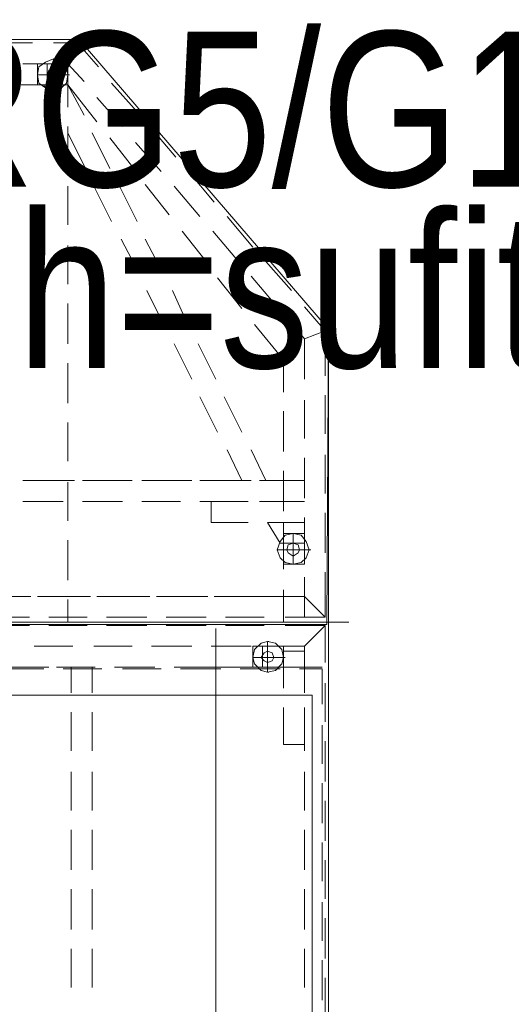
# Model space of a CAD drawing. Header units: millimetres. Extents: x -1465 to 393277, y -3788 to 454312.
# Tile 553 of 656: x 369899 to 370533, y 77598 to 78867. Entities that reach past the tile are written whole.
import ezdxf

# ---------------------------------------------------------------- set-up
doc = ezdxf.new("R2010")
doc.units = ezdxf.units.MM
doc.layers.add('2D - Rysunki i Obrazki', color=8, linetype='Continuous')
doc.layers.add('\xa0♦EL - Gniazda (opis)', color=1, linetype='Continuous', lineweight=18)
doc.styles.add('Arial Narrow', font='ARIALN.TTF')

msp = doc.modelspace()

# ---------------------------------------------------------------- linework, layer by layer
at = {"layer": '2D - Rysunki i Obrazki', "color": 8, "linetype": 'Continuous', "lineweight": 13, "ltscale": 100, "flags": 128}
for points in [[(370295, 78087.6), (368795, 78087.6), (368798.1, 78468.1), (369121.6, 78841.3), (369975.9, 78841.3), (370297.3, 78468.1)], [(368798.1, 78090.7), (368798.1, 78468.1), (369121.6, 78841.3), (369975.9, 78841.3), (370297.3, 78468.1), (370297.3, 78090.7)], [(368798.1, 78090.7), (368798.1, 78468.1), (369121.6, 78841.3), (369975.9, 78841.3), (370297.3, 78468.1), (370297.3, 78090.7)], [(368798.1, 78090.7), (368798.1, 78468.1), (369121.6, 78841.3), (369975.9, 78841.3), (370297.3, 78468.1), (370297.3, 78090.7)], [(368798.1, 78090.7), (368798.1, 78468.1), (369121.6, 78841.3), (369975.9, 78841.3), (370297.3, 78468.1), (370297.3, 78090.7)], [(368798.1, 78090.7), (368798.1, 78468.1), (369121.6, 78841.3), (369975.9, 78841.3), (370297.3, 78468.1), (370297.3, 78090.7)], [(368798.1, 78090.7), (368798.1, 78468.1), (369121.6, 78841.3), (369975.9, 78841.3), (370297.3, 78468.1), (370297.3, 78090.7)], [(369921.9, 78810.2), (369921.9, 78783.2), (369961.3, 78783.2), (369961.3, 78810.2)], [(369942.7, 78787.4), (369946.8, 78789.5), (369951, 78795.7), (369946.8, 78801.9), (369942.7, 78804), (369936.5, 78801.9), (369934.4, 78795.7), (369936.5, 78789.5)], [(369961.3, 78783.2), (369961.3, 78810.2)], [(370266.1, 78204.7), (370239.2, 78204.7), (370239.2, 78165.3), (370266.1, 78165.3)], [(370243.3, 78184), (370245.4, 78179.8), (370251.6, 78175.7), (370257.9, 78179.8), (370259.9, 78184), (370257.9, 78190.2), (370251.6, 78192.3), (370245.4, 78190.2)], [(370239.2, 78165.3), (370266.1, 78165.3)], [(370297.3, 78090.7), (370297.3, 76817.5), (369548.7, 76817.5), (369548.7, 78090.7)], [(370297.3, 78090.7), (370297.3, 76817.5), (369548.7, 76817.5), (369548.7, 78090.7)], [(370297.3, 76817.5), (370297.3, 78090.7), (369548.7, 78090.7), (369548.7, 76817.5)], [(370297.3, 78090.7), (370297.3, 76817.5), (369548.7, 76817.5), (369548.7, 78090.7)], [(370297.3, 78090.7), (370297.3, 76817.5), (369548.7, 76817.5), (369548.7, 78090.7)], [(370297.3, 76817.5), (370297.3, 78090.7), (369548.7, 78090.7), (369548.7, 76817.5)], [(370297.3, 78090.7), (370297.3, 76817.5), (369548.7, 76817.5), (369548.7, 78090.7)], [(370199.8, 78059.6), (370199.8, 78032.6), (370239.2, 78032.6), (370239.2, 78059.6)], [(370218.5, 78038.8), (370224.7, 78040.9), (370226.8, 78045.1), (370224.7, 78051.3), (370218.5, 78053.4), (370214.3, 78051.3), (370210.2, 78045.1), (370214.3, 78040.9)], [(370212.2, 78059.6), (370212.2, 78032.6), (370239.2, 78032.6), (370239.2, 78059.6)], [(370239.2, 78032.6), (370239.2, 78059.6)], [(370276.1, 77996.4), (370276.1, 76796.4), (369526.1, 76796.4), (369526.1, 77996.4)]]:
    msp.add_lwpolyline(points, close=True, dxfattribs=at)
for points in [[(369915.7, 78837.2), (369866, 78837.2)], [(369921.9, 78810.2), (369961.3, 78810.2), (369973.8, 78837.2)], [(369973.8, 78837.2), (369942.7, 78837.2)], [(370000.7, 78806), (369973.8, 78837.2)], [(369921.9, 78795.7), (369942.7, 78795.7), (369942.7, 78816.4)], [(369942.7, 78816.4), (369932.3, 78812.3), (369924, 78806), (369921.9, 78795.7), (369924, 78785.3)], [(369942.7, 78816.4), (369953, 78812.3), (369959.3, 78806), (369961.3, 78795.7), (369959.3, 78785.3)], [(369942.7, 78816.4), (369953, 78812.3), (369959.3, 78806), (369961.3, 78795.7), (369959.3, 78785.3)], [(369942.7, 78816.4), (369944.8, 78816.4)], [(369961.3, 78810.2), (369903.3, 78810.2)], [(369961.3, 78810.2), (369921.9, 78810.2), (369921.9, 78783.2), (369961.3, 78783.2)], [(369942.7, 78774.9), (369932.3, 78779.1), (369924, 78785.3), (369921.9, 78795.7), (369924, 78806)], [(369942.7, 78774.9), (369932.3, 78779.1), (369924, 78785.3), (369921.9, 78795.7), (369924, 78806)], [(369934.4, 78783.2), (369934.4, 78810.2)], [(369942.7, 78774.9), (369953, 78779.1), (369959.3, 78785.3), (369961.3, 78795.7), (369959.3, 78806)], [(369961.3, 78810.2), (369961.3, 78783.2)], [(369982.1, 78787.4), (369961.3, 78810.2)], [(369921.9, 78795.7), (369924, 78795.7)], [(369942.7, 78795.7), (369944.8, 78795.7)], [(369961.3, 78795.7), (369942.7, 78795.7), (369942.7, 78774.9)], [(369942.7, 78795.7), (369944.8, 78795.7)], [(369961.3, 78795.7), (369963.4, 78795.7)], [(369901.2, 78783.2), (369957.2, 78783.2)], [(369961.3, 78783.2), (369921.9, 78783.2)], [(369948.9, 78743.8), (369930.2, 78783.2)], [(369961.3, 78783.2), (369982.1, 78743.8)], [(369998.7, 78735.5), (369961.3, 78783.2)], [(369961.3, 78783.2), (369961.3, 78754.2)], [(370050.5, 78748), (370017.3, 78785.3)], [(369942.7, 78774.9), (369944.8, 78774.9)], [(369942.7, 78774.9), (369944.8, 78774.9)], [(370031.8, 78729.3), (369998.7, 78766.7)], [(369961.3, 78729.3), (369961.3, 78677.5)], [(370100.3, 78689.9), (370067.1, 78729.3)], [(369984.1, 78675.4), (369961.3, 78721)], [(369992.4, 78721), (370015.3, 78675.4)], [(370046.4, 78675.4), (370015.3, 78714.8)], [(370081.6, 78671.3), (370048.4, 78708.6)], [(370150, 78631.9), (370116.9, 78671.3)], [(369961.3, 78652.6), (369961.3, 78602.8)], [(370017.3, 78607), (369994.5, 78652.6)], [(370027.7, 78652.6), (370050.5, 78607)], [(370092, 78615.3), (370060.9, 78654.7)], [(370131.4, 78613.2), (370098.2, 78652.6)], [(370199.8, 78573.8), (370166.6, 78613.2)], [(370139.7, 78555.2), (370108.6, 78594.5)], [(370181.1, 78555.2), (370148, 78594.5)], [(369961.3, 78575.9), (369961.3, 78526.1)], [(370052.6, 78540.6), (370029.8, 78584.2)], [(370060.9, 78584.2), (370083.7, 78540.6)], [(370249.6, 78517.8), (370216.4, 78555.2)], [(370185.3, 78495), (370154.2, 78534.4)], [(370230.9, 78497.1), (370197.7, 78536.5)], [(370085.8, 78472.2), (370062.9, 78517.8)], [(370096.1, 78517.8), (370116.9, 78472.2)], [(369961.3, 78501.2), (369961.3, 78449.4)], [(370293.1, 78466), (370266.1, 78497.1)], [(370239.2, 78387.2), (370239.2, 78428.7), (370201.9, 78474.3)], [(370266.1, 78455.6), (370247.5, 78478.4)], [(370266.1, 78455.6), (370293.1, 78466)], [(370293.1, 78407.9), (370293.1, 78466)], [(370121, 78403.8), (370098.2, 78449.4)], [(370129.3, 78449.4), (370152.1, 78403.8)], [(370266.1, 78403.8), (370266.1, 78455.6)], [(369961.3, 78424.5), (369961.3, 78372.7)], [(370293.1, 78333.3), (370293.1, 78383)], [(370154.2, 78335.4), (370131.4, 78381)], [(370162.5, 78381), (370185.3, 78335.4)], [(370266.1, 78327.1), (370266.1, 78376.8)], [(370239.2, 78310.5), (370239.2, 78362.3)], [(369961.3, 78347.8), (369961.3, 78298)], [(370185.3, 78273.2), (370166.6, 78312.5)], [(370197.7, 78312.5), (370216.4, 78273.2)], [(370293.1, 78256.6), (370293.1, 78306.3)], [(370266.1, 78250.3), (370266.1, 78302.2)], [(370239.2, 78233.8), (370239.2, 78285.6)], [(369955.1, 78273.2), (369903.3, 78273.2)], [(369917.8, 78273.2), (369969.6, 78273.2)], [(369961.3, 78271.1), (369961.3, 78221.3)], [(370031.8, 78273.2), (369980, 78273.2)], [(369994.5, 78273.2), (370044.3, 78273.2)], [(370106.5, 78273.2), (370056.7, 78273.2)], [(370071.2, 78273.2), (370121, 78273.2)], [(370183.2, 78273.2), (370131.4, 78273.2)], [(370145.9, 78273.2), (370197.7, 78273.2)], [(370266.1, 78273.2), (370208.1, 78273.2)], [(370222.6, 78273.2), (370266.1, 78273.2)], [(369955.1, 78246.2), (369903.3, 78246.2)], [(369903.3, 78246.2), (369955.1, 78246.2)], [(370031.8, 78246.2), (369980, 78246.2)], [(369980, 78246.2), (370031.8, 78246.2)], [(370106.5, 78246.2), (370056.7, 78246.2)], [(370056.7, 78246.2), (370106.5, 78246.2)], [(370183.2, 78246.2), (370131.4, 78246.2)], [(370131.4, 78246.2), (370183.2, 78246.2)], [(370145.9, 78246.2), (370145.9, 78219.2), (370193.6, 78219.2)], [(370193.6, 78246.2), (370145.9, 78246.2)], [(370266.1, 78246.2), (370208.1, 78246.2)], [(370208.1, 78246.2), (370239.2, 78246.2)], [(370266.1, 78246.2), (370218.5, 78246.2)], [(370293.1, 78179.8), (370293.1, 78231.7)], [(370235, 78192.3), (370218.5, 78219.2)], [(370218.5, 78219.2), (370266.1, 78219.2)], [(370239.2, 78192.3), (370239.2, 78219.2)], [(370266.1, 78173.6), (370266.1, 78225.5)], [(370230.9, 78184), (370235, 78194.4), (370241.3, 78202.7), (370251.6, 78204.7), (370262, 78202.7)], [(370230.9, 78184), (370235, 78194.4), (370241.3, 78202.7), (370251.6, 78204.7), (370262, 78202.7)], [(370239.2, 78159.1), (370239.2, 78208.9)], [(370266.1, 78165.3), (370266.1, 78204.7), (370239.2, 78204.7), (370239.2, 78165.3)], [(370272.4, 78184), (370268.2, 78194.4), (370262, 78202.7), (370251.6, 78204.7), (370241.3, 78202.7)], [(370251.6, 78204.7), (370253.7, 78204.7)], [(370251.6, 78204.7), (370251.6, 78184), (370272.4, 78184)], [(369961.3, 78196.4), (369961.3, 78144.6)], [(370266.1, 78192.3), (370239.2, 78192.3), (370235, 78192.3)], [(370239.2, 78192.3), (370239.2, 78165.3)], [(370266.1, 78165.3), (370266.1, 78192.3)], [(370230.9, 78184), (370233, 78184)], [(370251.6, 78165.3), (370251.6, 78184), (370230.9, 78184)], [(370230.9, 78184), (370233, 78184)], [(370230.9, 78184), (370235, 78173.6), (370241.3, 78167.4), (370251.6, 78165.3), (370262, 78167.4)], [(370272.4, 78184), (370268.2, 78173.6), (370262, 78167.4), (370251.6, 78165.3), (370241.3, 78167.4)], [(370272.4, 78184), (370268.2, 78173.6), (370262, 78167.4), (370251.6, 78165.3), (370241.3, 78167.4)], [(370251.6, 78184), (370253.7, 78184)], [(370251.6, 78184), (370253.7, 78184)], [(370272.4, 78184), (370274.4, 78184)], [(370239.2, 78165.3), (370266.1, 78165.3)], [(370251.6, 78165.3), (370253.7, 78165.3)], [(370293.1, 78096.9), (370293.1, 78155)], [(370266.1, 78096.9), (370266.1, 78148.7)], [(370239.2, 78090.7), (370239.2, 78132.1)], [(369913.6, 78123.9), (369863.9, 78123.9)], [(369921.9, 78123.9), (369973.8, 78123.9)], [(369990.4, 78123.9), (369938.5, 78123.9)], [(369961.3, 78119.7), (369961.3, 78090.7)], [(369998.7, 78123.9), (370048.4, 78123.9)], [(370067.1, 78123.9), (370015.3, 78123.9)], [(370075.4, 78123.9), (370125.1, 78123.9)], [(370141.7, 78123.9), (370092, 78123.9)], [(370150, 78123.9), (370201.9, 78123.9)], [(370199.8, 78123.9), (370168.7, 78123.9)], [(370239.2, 78123.9), (370199.8, 78123.9)], [(370226.8, 78123.9), (370266.1, 78123.9)], [(370266.1, 78123.9), (370293.1, 78096.9)], [(370293.1, 78096.9), (370266.1, 78123.9)], [(369859.7, 78096.9), (369911.6, 78096.9)], [(369936.5, 78096.9), (369986.2, 78096.9)], [(370011.1, 78096.9), (370062.9, 78096.9)], [(370087.8, 78096.9), (370139.7, 78096.9)], [(370164.5, 78096.9), (370214.3, 78096.9)], [(370241.3, 78096.9), (370293.1, 78096.9), (370266.1, 78096.9)], [(370293.1, 78096.9), (370266.1, 78096.9)], [(370297.3, 78090.7), (370323.4, 78090.7)], [(370297.3, 78090.7), (370323.4, 78090.7)], [(369859.7, 78086.5), (369911.6, 78086.5)], [(369859.7, 78086.5), (369911.6, 78086.5)], [(369936.5, 78086.5), (369986.2, 78086.5)], [(369936.5, 78086.5), (369986.2, 78086.5)], [(370011.1, 78086.5), (370062.9, 78086.5)], [(370011.1, 78086.5), (370062.9, 78086.5)], [(370087.8, 78086.5), (370139.7, 78086.5)], [(370087.8, 78086.5), (370139.7, 78086.5)], [(370152.1, 78082.4), (370152.1, 77404.3)], [(370164.5, 78086.5), (370214.3, 78086.5)], [(370164.5, 78086.5), (370214.3, 78086.5)], [(370241.3, 78086.5), (370293.1, 78086.5)], [(370241.3, 78086.5), (370293.1, 78086.5)], [(370293.1, 78086.5), (370266.1, 78059.6)], [(370266.1, 78059.6), (370293.1, 78086.5)], [(370293.1, 78086.5), (370293.1, 78038.8)], [(370199.8, 78045.1), (370218.5, 78045.1), (370218.5, 78065.8)], [(370218.5, 78065.8), (370210.2, 78063.7), (370201.9, 78055.4), (370199.8, 78045.1), (370201.9, 78036.8)], [(370218.5, 78065.8), (370228.8, 78063.7), (370237.1, 78055.4), (370239.2, 78045.1), (370237.1, 78036.8)], [(370218.5, 78065.8), (370228.8, 78063.7), (370237.1, 78055.4), (370239.2, 78045.1), (370237.1, 78036.8)], [(370218.5, 78065.8), (370220.5, 78065.8)], [(369917.8, 78059.6), (369967.6, 78059.6)], [(369994.5, 78059.6), (370044.3, 78059.6)], [(370069.2, 78059.6), (370121, 78059.6)], [(370145.9, 78059.6), (370197.7, 78059.6)], [(370239.2, 78059.6), (370199.8, 78059.6), (370199.8, 78032.6), (370239.2, 78032.6)], [(370218.5, 78026.4), (370210.2, 78028.5), (370201.9, 78036.8), (370199.8, 78045.1), (370201.9, 78055.4)], [(370218.5, 78026.4), (370210.2, 78028.5), (370201.9, 78036.8), (370199.8, 78045.1), (370201.9, 78055.4)], [(370212.2, 78059.6), (370212.2, 78032.6)], [(370218.5, 78026.4), (370228.8, 78028.5), (370237.1, 78036.8), (370239.2, 78045.1), (370237.1, 78055.4)], [(370222.6, 78059.6), (370266.1, 78059.6)], [(370239.2, 78053.4), (370266.1, 78053.4)], [(370239.2, 78005.7), (370239.2, 78053.4)], [(370266.1, 77999.4), (370266.1, 78059.6)], [(370266.1, 78053.4), (370266.1, 78005.7)], [(370199.8, 78045.1), (370201.9, 78045.1)], [(370218.5, 78045.1), (370220.5, 78045.1)], [(370239.2, 78045.1), (370218.5, 78045.1), (370218.5, 78026.4)], [(370218.5, 78045.1), (370220.5, 78045.1)], [(370239.2, 78045.1), (370241.3, 78045.1)], [(369919.9, 78032.6), (369870.1, 78032.6)], [(369878.4, 78030.5), (369930.2, 78030.5)], [(369909.5, 78032.6), (369936.5, 78032.6)], [(369996.6, 78032.6), (369946.8, 78032.6)], [(369955.1, 78030.5), (370004.9, 78030.5)], [(369965.5, 77999.4), (369965.5, 78032.6)], [(369992.4, 78032.6), (369992.4, 77999.4)], [(370073.3, 78032.6), (370021.5, 78032.6)], [(370031.8, 78030.5), (370081.6, 78030.5)], [(370150, 78032.6), (370098.2, 78032.6)], [(370289, 78032.6), (370102.3, 78032.6)], [(370106.5, 78030.5), (370158.3, 78030.5)], [(370212.2, 78032.6), (370174.9, 78032.6)], [(370183.2, 78030.5), (370235, 78030.5)], [(370259.9, 78030.5), (370289, 78030.5), (370289, 77984.9)], [(370218.5, 78026.4), (370220.5, 78026.4)], [(370218.5, 78026.4), (370220.5, 78026.4)], [(370293.1, 78011.9), (370293.1, 77962.1)], [(370239.2, 77933.1), (370239.2, 77980.8)], [(370266.1, 77980.8), (370266.1, 77933.1)], [(369965.5, 77924.8), (369965.5, 77974.6)], [(369992.4, 77974.6), (369992.4, 77924.8)], [(370266.1, 77924.8), (370266.1, 77974.6)], [(370289, 77958), (370289, 77908.2)], [(370266.1, 77933.1), (370239.2, 77933.1)], [(370293.1, 77937.2), (370293.1, 77885.4)], [(369965.5, 77848.1), (369965.5, 77897.8)], [(369992.4, 77897.8), (369992.4, 77848.1)], [(370266.1, 77848.1), (370266.1, 77897.8)], [(370289, 77883.3), (370289, 77831.5)], [(370293.1, 77860.5), (370293.1, 77808.7)], [(369965.5, 77771.4), (369965.5, 77823.2)], [(369992.4, 77823.2), (369992.4, 77771.4)], [(370266.1, 77771.4), (370266.1, 77823.2)], [(370289, 77806.6), (370289, 77756.8)], [(370293.1, 77783.8), (370293.1, 77734)], [(369965.5, 77694.6), (369965.5, 77746.5)], [(369992.4, 77746.5), (369992.4, 77694.6)], [(370266.1, 77694.6), (370266.1, 77746.5)], [(370289, 77729.9), (370289, 77680.1)], [(370293.1, 77709.1), (370293.1, 77657.3)], [(369965.5, 77620), (369965.5, 77669.8)], [(369992.4, 77669.8), (369992.4, 77620)], [(370266.1, 77620), (370266.1, 77669.8)], [(370289, 77655.2), (370289, 77603.4)], [(370293.1, 77632.4), (370293.1, 77580.6)]]:
    msp.add_lwpolyline(points, dxfattribs=at)

# ---------------------------------------------------------------- texts
at = {"layer": '\xa0♦EL - Gniazda (opis)', "linetype": 'Continuous', "insert": (370236.9, 78633.6), "char_height": 200, "width": 1572.04, "attachment_point": 5, "line_spacing_factor": 0.7, "style": 'Arial Narrow'}
msp.add_mtext('{\\C1;\\fArial Narrow|b0|i0;\\A1;RG5/G18\\C3;\\P}\\fArial Narrow|b0|i0;\\A1;h=sufit', dxfattribs=at)

doc.saveas('drawing.dxf')
